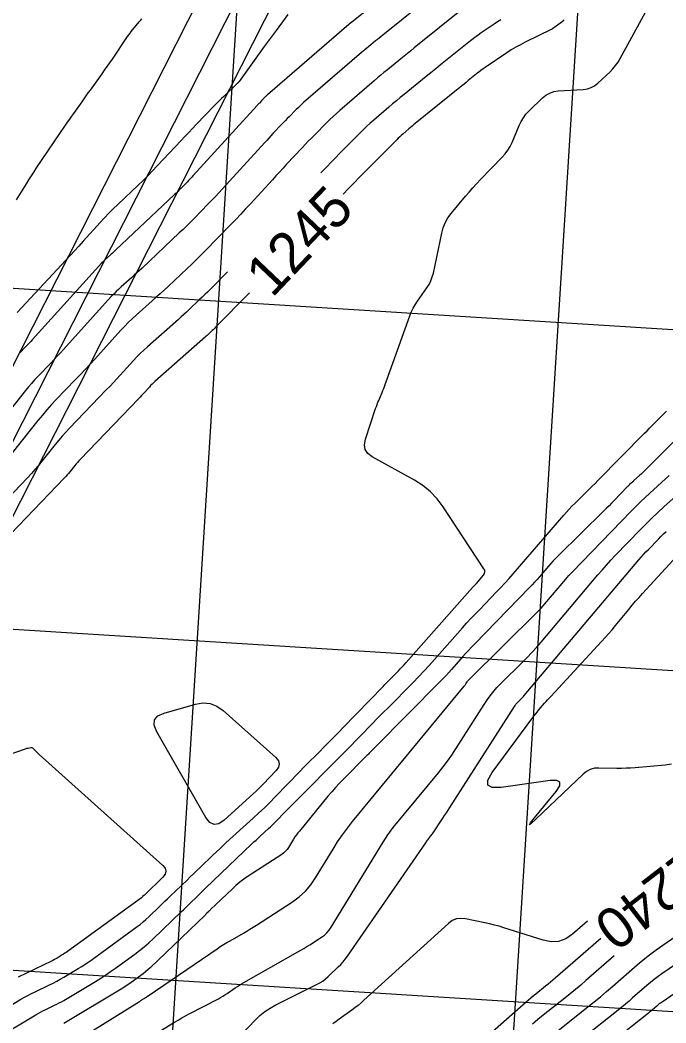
# Model space of a CAD drawing. Extents: x 658976 to 668721, y 639543 to 647196.
# Drawn here: x 662250.4 to 662345.3, y 641855.6 to 642003 of the extents above; entities that cross this region are included whole.
import ezdxf

# ---------------------------------------------------------------- set-up
doc = ezdxf.new("R2010")
doc.units = 0
for name, color, linetype in [('Ex_Contour Labels', 7, 'Continuous'), ('Ex_Major Contours', 7, 'Continuous'), ('Ex_Minor Contours', 7, 'Continuous'), ('R_Grid', 7, 'Continuous'), ('R_Water', 7, 'Continuous')]:
    doc.layers.add(name, color=color, linetype=linetype)

msp = doc.modelspace()

# ---------------------------------------------------------------- linework, layer by layer
at = {"layer": 'Ex_Major Contours'}
for points in [[(662289.74, 642003.79), (662287.99, 642001.42), (662287.55, 642000.83), (662287.12, 642000.24), (662286.69, 641999.64), (662286.26, 641999.05), (662282.55, 641993.9), (662282.53, 641993.88), (662282.52, 641993.86), (662282.5, 641993.84), (662282.48, 641993.82), (662282.41, 641993.74), (662282.39, 641993.72), (662282.37, 641993.7), (662282.35, 641993.69), (662282.33, 641993.67), (662280.29, 641991.74), (662279.95, 641991.42), (662279.61, 641991.08), (662279.28, 641990.75), (662278.94, 641990.4), (662276.26, 641987.58), (662275.7, 641987), (662275.15, 641986.41), (662274.59, 641985.82), (662274.04, 641985.24), (662270.53, 641981.51), (662269.84, 641980.79), (662269.14, 641980.08), (662268.44, 641979.38), (662267.72, 641978.69), (662264.73, 641975.87), (662264.06, 641975.22), (662263.41, 641974.56), (662262.76, 641973.89), (662262.13, 641973.2), (662259.64, 641970.44), (662259.01, 641969.75), (662258.39, 641969.06), (662257.76, 641968.38), (662257.12, 641967.69), (662249.93, 641959.98)], [(662330.33, 642002.96), (662330.17, 642002.82), (662330, 642002.69), (662329.83, 642002.56), (662329.14, 642002.03), (662328.97, 642001.91), (662328.79, 642001.79), (662328.6, 642001.68), (662328.41, 642001.58), (662324.57, 641999.69), (662323.88, 641999.33), (662323.21, 641998.96), (662322.55, 641998.56), (662321.9, 641998.14), (662318.72, 641995.98), (662318.4, 641995.76), (662318.08, 641995.52), (662317.76, 641995.29), (662317.45, 641995.04), (662316.22, 641994.05), (662315.92, 641993.8), (662315.61, 641993.55), (662315.3, 641993.3), (662314.99, 641993.05), (662308.43, 641987.75), (662308.2, 641987.56), (662307.96, 641987.36), (662307.73, 641987.17), (662307.51, 641986.97), (662306.6, 641986.19), (662306.37, 641985.99), (662306.15, 641985.79), (662305.93, 641985.58), (662305.72, 641985.37), (662301.09, 641980.71), (662300.25, 641979.86), (662299.42, 641979), (662298.59, 641978.14), (662297.86, 641977.37)], [(662284.07, 641962.88), (662279.11, 641957.8), (662278.99, 641957.68), (662278.87, 641957.56), (662278.74, 641957.44), (662278.62, 641957.32), (662278.12, 641956.84), (662277.99, 641956.73), (662277.86, 641956.61), (662277.74, 641956.5), (662277.61, 641956.38), (662270.18, 641949.82), (662269.97, 641949.63), (662269.76, 641949.44), (662269.56, 641949.24), (662269.37, 641949.03), (662268.61, 641948.19), (662268.42, 641947.98), (662268.22, 641947.77), (662268.03, 641947.56), (662267.83, 641947.36), (662259.21, 641938.39), (662259, 641938.17), (662258.8, 641937.95), (662258.61, 641937.72), (662258.42, 641937.49), (662257.68, 641936.56), (662257.49, 641936.33), (662257.3, 641936.1), (662257.1, 641935.88), (662256.89, 641935.66), (662247.9, 641926.28)], [(662270.89, 641854.37), (662273.04, 641855.67), (662273.59, 641855.99), (662274.13, 641856.31), (662274.68, 641856.61), (662275.24, 641856.91), (662279.52, 641859.14), (662279.84, 641859.31), (662280.16, 641859.5), (662280.47, 641859.69), (662280.78, 641859.89), (662282, 641860.72), (662282.3, 641860.93), (662282.61, 641861.12), (662282.93, 641861.31), (662283.25, 641861.5), (662291.2, 641866.01), (662291.65, 641866.27), (662292.09, 641866.53), (662292.53, 641866.8), (662292.96, 641867.08), (662294.68, 641868.2), (662295.09, 641868.5), (662295.46, 641868.84), (662295.79, 641869.22), (662296.08, 641869.64), (662303.7, 641882.15), (662304.05, 641882.7), (662304.42, 641883.24), (662304.81, 641883.77), (662305.21, 641884.28), (662311.85, 641892.35), (662312.53, 641893.19), (662313.18, 641894.06), (662313.8, 641894.95), (662314.4, 641895.86), (662318.57, 641902.39), (662319.15, 641903.25), (662319.77, 641904.07), (662320.44, 641904.85), (662321.16, 641905.6), (662324.11, 641908.51), (662324.84, 641909.25), (662325.55, 641910), (662326.24, 641910.77), (662326.92, 641911.55), (662335.25, 641921.41), (662335.88, 641922.13), (662336.52, 641922.85), (662337.16, 641923.56), (662337.82, 641924.25), (662341.51, 641928.07), (662342.36, 641928.93), (662343.22, 641929.78), (662344.09, 641930.6), (662344.98, 641931.42), (662352.16, 641937.86)], [(662240.21, 641892.09), (662251.17, 641895.88), (662251.26, 641895.91), (662251.36, 641895.94), (662251.45, 641895.96), (662251.55, 641895.98), (662251.94, 641896.05), (662252.03, 641896.05), (662252.12, 641896.04), (662252.2, 641896), (662252.27, 641895.94), (662252.77, 641895.44), (662252.88, 641895.33), (662252.98, 641895.23), (662253.09, 641895.13), (662253.2, 641895.03), (662271.33, 641878.74), (662271.69, 641878.32), (662271.81, 641877.89), (662271.7, 641877.45), (662271.36, 641877.02), (662268.73, 641874.47), (662268.68, 641874.42), (662268.64, 641874.38), (662268.6, 641874.34), (662268.55, 641874.3), (662268.38, 641874.14), (662268.34, 641874.09), (662268.29, 641874.06), (662268.25, 641874.02), (662268.2, 641873.98), (662257.34, 641866.07), (662257.15, 641865.94), (662256.96, 641865.81), (662256.77, 641865.69), (662256.58, 641865.57), (662255.8, 641865.1), (662255.61, 641864.99), (662255.41, 641864.88), (662255.21, 641864.77), (662255, 641864.67), (662250.07, 641862.33)], [(662335.71, 641867.99), (662329.02, 641862.15), (662328.67, 641861.85), (662328.32, 641861.56), (662327.96, 641861.26), (662327.6, 641860.97), (662326.16, 641859.83), (662325.8, 641859.54), (662325.44, 641859.24), (662325.09, 641858.95), (662324.74, 641858.64), (662311.07, 641846.57)]]:
    msp.add_lwpolyline(points, dxfattribs=at)
msp.add_lwpolyline([(662279.59, 641884.85), (662278.89, 641884.74), (662278.26, 641885.05), (662277.69, 641885.78), (662270.45, 641898.38), (662270.07, 641899.33), (662270.13, 641900.1), (662270.62, 641900.69), (662271.55, 641901.11), (662276.14, 641902.42), (662277.25, 641902.61), (662278.3, 641902.52), (662279.29, 641902.14), (662280.21, 641901.49), (662287.93, 641894.58), (662288.32, 641894.11), (662288.46, 641893.64), (662288.35, 641893.16), (662287.99, 641892.66), (662286.07, 641890.68), (662285.58, 641890.19), (662285.09, 641889.7), (662284.59, 641889.22), (662284.08, 641888.76), (662280.35, 641885.36)], close=True, dxfattribs=at)
at = {"layer": 'Ex_Minor Contours'}
for points in [[(662315.12, 642009.97), (662303.67, 642000.73), (662303.41, 642000.52), (662303.14, 642000.31), (662302.88, 642000.09), (662302.62, 641999.88), (662301.57, 641999.03), (662301.31, 641998.82), (662301.05, 641998.6), (662300.79, 641998.39), (662300.53, 641998.17), (662292.04, 641990.82), (662291.76, 641990.58), (662291.49, 641990.32), (662291.21, 641990.07), (662290.95, 641989.8), (662289.89, 641988.74), (662289.63, 641988.48), (662289.37, 641988.21), (662289.11, 641987.94), (662288.85, 641987.67), (662287.53, 641986.26), (662287.23, 641985.93), (662286.92, 641985.6), (662286.62, 641985.27), (662286.32, 641984.94), (662280.1, 641978.13), (662279.59, 641977.58), (662279.08, 641977.03), (662278.56, 641976.48), (662278.03, 641975.94), (662275.93, 641973.78), (662275.4, 641973.24), (662274.86, 641972.71), (662274.32, 641972.19), (662273.77, 641971.67), (662268.29, 641966.49), (662267.92, 641966.14), (662267.54, 641965.8), (662267.16, 641965.45), (662266.78, 641965.11), (662265.24, 641963.75), (662264.86, 641963.41), (662264.49, 641963.06), (662264.13, 641962.69), (662263.78, 641962.32), (662256.75, 641954.55), (662256.29, 641954.05), (662255.82, 641953.54), (662255.35, 641953.04), (662254.88, 641952.55), (662252.97, 641950.57), (662252.5, 641950.07), (662252.05, 641949.56), (662251.6, 641949.04), (662251.17, 641948.5), (662244.11, 641939.63)], [(662307.98, 642009.81), (662299.05, 642002.61), (662298.96, 642002.53), (662298.8, 642002.4), (662298.77, 642002.38), (662298.74, 642002.35), (662298.71, 642002.33), (662298.68, 642002.3), (662286.74, 641991.98), (662286.66, 641991.91), (662286.59, 641991.85), (662286.52, 641991.78), (662286.45, 641991.71), (662286.16, 641991.42), (662286.09, 641991.35), (662286.02, 641991.28), (662285.95, 641991.21), (662285.88, 641991.13), (662285.53, 641990.75), (662285.45, 641990.67), (662285.37, 641990.58), (662285.28, 641990.49), (662285.2, 641990.4), (662275.81, 641980.11), (662275.59, 641979.87), (662275.37, 641979.63), (662275.14, 641979.39), (662274.91, 641979.15), (662274, 641978.22), (662273.77, 641977.98), (662273.53, 641977.75), (662273.3, 641977.53), (662273.06, 641977.3), (662264.44, 641969.17), (662264.27, 641969.01), (662264.1, 641968.85), (662263.93, 641968.7), (662263.76, 641968.54), (662263.06, 641967.93), (662262.89, 641967.77), (662262.72, 641967.61), (662262.56, 641967.44), (662262.4, 641967.27), (662252.16, 641955.97), (662251.93, 641955.72), (662251.69, 641955.46), (662251.45, 641955.21), (662251.21, 641954.96), (662250.25, 641953.95)], [(662248.27, 641857.71), (662250.5, 641859.05), (662251.01, 641859.35), (662251.52, 641859.63), (662252.05, 641859.91), (662252.58, 641860.16), (662254.71, 641861.18), (662255.24, 641861.44), (662255.76, 641861.71), (662256.28, 641861.99), (662256.79, 641862.29), (662258.92, 641863.57), (662259.44, 641863.89), (662259.96, 641864.22), (662260.46, 641864.56), (662260.96, 641864.92), (662267.58, 641869.74), (662268.02, 641870.07), (662268.45, 641870.42), (662268.87, 641870.78), (662269.27, 641871.16), (662270.86, 641872.68), (662271.26, 641873.06), (662271.66, 641873.45), (662272.05, 641873.83), (662272.45, 641874.21), (662274.9, 641876.58), (662275.37, 641877.04), (662275.85, 641877.5), (662276.33, 641877.96), (662276.81, 641878.42), (662278.73, 641880.26), (662279.21, 641880.72), (662279.7, 641881.18), (662280.18, 641881.63), (662280.67, 641882.08), (662284.64, 641885.69), (662285.46, 641886.44), (662286.27, 641887.21), (662287.06, 641887.99), (662287.84, 641888.79), (662291.51, 641892.57), (662292.03, 641893.1), (662292.55, 641893.64), (662293.08, 641894.17), (662293.61, 641894.7), (662295.72, 641896.82), (662296.24, 641897.35), (662296.77, 641897.88), (662297.29, 641898.42), (662297.81, 641898.95), (662303.7, 641905.04), (662303.98, 641905.33), (662304.26, 641905.61), (662304.55, 641905.9), (662304.83, 641906.19), (662305.96, 641907.33), (662306.24, 641907.62), (662306.52, 641907.91), (662306.79, 641908.2), (662307.06, 641908.5), (662316.84, 641919.56), (662316.89, 641919.61), (662316.93, 641919.66), (662316.98, 641919.71), (662317.03, 641919.76), (662317.23, 641919.96), (662317.28, 641920.01), (662317.32, 641920.07), (662317.37, 641920.12), (662317.42, 641920.17), (662318.47, 641921.4), (662318.62, 641921.62), (662318.68, 641921.85), (662318.65, 641922.09), (662318.53, 641922.33), (662312.54, 641931.41), (662311.67, 641932.59), (662310.67, 641933.63), (662309.55, 641934.54), (662308.32, 641935.33), (662302.12, 641938.77), (662301.46, 641939.26), (662301.08, 641939.85), (662300.96, 641940.55), (662301.11, 641941.35), (662302.62, 641945.88), (662302.72, 641946.18), (662302.83, 641946.48), (662302.95, 641946.78), (662303.07, 641947.07), (662303.57, 641948.23), (662303.69, 641948.52), (662303.81, 641948.82), (662303.92, 641949.11), (662304.03, 641949.41), (662307.64, 641959.49), (662307.86, 641960.05), (662308.12, 641960.6), (662308.41, 641961.12), (662308.75, 641961.62), (662310.15, 641963.61), (662310.47, 641964.11), (662310.73, 641964.65), (662310.94, 641965.2), (662311.1, 641965.78), (662312.33, 641971.64), (662312.54, 641972.43), (662312.84, 641973.17), (662313.24, 641973.87), (662313.72, 641974.52), (662315.84, 641977.05), (662316.37, 641977.68), (662316.92, 641978.3), (662317.47, 641978.91), (662318.04, 641979.5), (662321.23, 641982.79), (662321.67, 641983.29), (662322.05, 641983.81), (662322.39, 641984.38), (662322.67, 641984.98), (662323.7, 641987.44), (662323.98, 641988.04), (662324.32, 641988.6), (662324.71, 641989.12), (662325.17, 641989.6), (662327.13, 641991.51), (662327.64, 641991.92), (662328.2, 641992.23), (662328.8, 641992.44), (662329.46, 641992.53), (662333.13, 641992.76), (662333.73, 641992.85), (662334.28, 641993.03), (662334.79, 641993.31), (662335.26, 641993.68), (662337.06, 641995.36), (662337.49, 641995.79), (662337.88, 641996.26), (662338.23, 641996.75), (662338.54, 641997.28), (662343.38, 642006.22)], [(662315.7, 642004.84), (662308.29, 641998.85), (662307.79, 641998.45), (662307.3, 641998.05), (662306.81, 641997.65), (662306.31, 641997.26), (662304.34, 641995.66), (662303.84, 641995.26), (662303.36, 641994.85), (662302.87, 641994.44), (662302.39, 641994.03), (662297.34, 641989.67), (662296.86, 641989.24), (662296.38, 641988.8), (662295.91, 641988.36), (662295.45, 641987.9), (662293.62, 641986.06), (662293.17, 641985.6), (662292.72, 641985.14), (662292.27, 641984.67), (662291.83, 641984.2), (662289.54, 641981.76), (662289.01, 641981.19), (662288.48, 641980.62), (662287.96, 641980.06), (662287.44, 641979.49), (662284.22, 641975.96), (662283.51, 641975.19), (662282.79, 641974.42), (662282.07, 641973.66), (662281.34, 641972.91), (662277.46, 641968.93), (662276.83, 641968.3), (662276.19, 641967.66), (662275.55, 641967.04), (662274.9, 641966.42), (662272.14, 641963.82), (662271.56, 641963.28), (662270.98, 641962.74), (662270.39, 641962.21), (662269.8, 641961.68), (662267.42, 641959.58), (662266.83, 641959.05), (662266.26, 641958.5), (662265.71, 641957.94), (662265.17, 641957.36), (662261.34, 641953.13), (662260.65, 641952.37), (662259.95, 641951.62), (662259.25, 641950.88), (662258.54, 641950.14), (662255.7, 641947.18), (662255, 641946.44), (662254.32, 641945.67), (662253.65, 641944.9), (662253, 641944.1), (662249.23, 641939.36)], [(662249.87, 641976.51), (662251.31, 641978.9), (662251.67, 641979.49), (662252.05, 641980.08), (662252.43, 641980.67), (662252.81, 641981.25), (662257.06, 641987.51), (662257.36, 641987.94), (662257.66, 641988.38), (662257.96, 641988.81), (662258.26, 641989.24), (662259.48, 641990.95), (662259.78, 641991.38), (662260.09, 641991.81), (662260.39, 641992.24), (662260.7, 641992.67), (662262.42, 641995.04), (662262.8, 641995.58), (662263.19, 641996.12), (662263.56, 641996.67), (662263.94, 641997.21), (662266.18, 642000.54), (662266.35, 642000.79), (662266.53, 642001.03), (662266.71, 642001.27), (662266.9, 642001.51), (662267.66, 642002.45), (662267.85, 642002.68), (662268.05, 642002.91), (662268.24, 642003.15)], [(662321.01, 642002.97), (662320.52, 642002.68), (662320.04, 642002.36), (662318.13, 642001.07), (662317.66, 642000.74), (662317.2, 642000.41), (662316.74, 642000.06), (662316.29, 641999.7), (662312.89, 641996.96), (662312.17, 641996.38), (662311.45, 641995.8), (662310.74, 641995.22), (662310.02, 641994.65), (662306.79, 641992.03), (662306.22, 641991.57), (662305.66, 641991.1), (662305.11, 641990.64), (662304.55, 641990.16), (662302.35, 641988.26), (662301.81, 641987.78), (662301.27, 641987.29), (662300.75, 641986.79), (662300.23, 641986.28), (662297.36, 641983.39), (662296.71, 641982.73), (662296.07, 641982.07), (662295.43, 641981.4), (662294.8, 641980.73), (662294.58, 641980.5)], [(662280.83, 641965.97), (662278.28, 641963.37), (662277.91, 641962.99), (662277.53, 641962.61), (662277.15, 641962.24), (662276.76, 641961.87), (662275.2, 641960.4), (662274.81, 641960.04), (662274.42, 641959.68), (662274.02, 641959.32), (662273.63, 641958.96), (662269.08, 641954.95), (662268.54, 641954.46), (662268.02, 641953.96), (662267.51, 641953.45), (662267.02, 641952.92), (662265.07, 641950.77), (662264.58, 641950.23), (662264.09, 641949.7), (662263.59, 641949.17), (662263.09, 641948.64), (662257.64, 641942.98), (662257.09, 641942.4), (662256.56, 641941.81), (662256.05, 641941.21), (662255.55, 641940.59), (662253.57, 641938.11), (662253.07, 641937.5), (662252.56, 641936.89), (662252.03, 641936.3), (662251.49, 641935.72), (662245.26, 641929.23)], [(662247.45, 641853.63), (662252.7, 641856.78), (662253.03, 641856.98), (662253.37, 641857.16), (662253.71, 641857.34), (662254.06, 641857.51), (662255.45, 641858.17), (662255.79, 641858.34), (662256.13, 641858.52), (662256.47, 641858.7), (662256.8, 641858.9), (662261.47, 641861.69), (662262.22, 641862.15), (662262.95, 641862.63), (662263.68, 641863.12), (662264.39, 641863.63), (662267.23, 641865.7), (662267.93, 641866.23), (662268.61, 641866.78), (662269.28, 641867.35), (662269.92, 641867.95), (662274.08, 641871.94), (662274.38, 641872.22), (662274.67, 641872.51), (662274.97, 641872.8), (662275.27, 641873.08), (662276.45, 641874.23), (662276.75, 641874.52), (662277.04, 641874.8), (662277.34, 641875.09), (662277.64, 641875.37), (662284.44, 641881.89), (662284.74, 641882.18), (662285.04, 641882.46), (662285.34, 641882.74), (662285.65, 641883.02), (662286.87, 641884.13), (662287.17, 641884.41), (662287.47, 641884.69), (662287.76, 641884.98), (662288.05, 641885.28), (662289.22, 641886.48), (662289.51, 641886.78), (662289.8, 641887.07), (662290.09, 641887.37), (662290.38, 641887.66), (662298.05, 641895.37), (662298.58, 641895.9), (662299.11, 641896.43), (662299.63, 641896.97), (662300.15, 641897.51), (662302.24, 641899.67), (662302.76, 641900.2), (662303.29, 641900.74), (662303.81, 641901.28), (662304.34, 641901.81), (662308.12, 641905.62), (662308.92, 641906.44), (662309.71, 641907.27), (662310.49, 641908.11), (662311.25, 641908.97), (662315.39, 641913.64), (662315.99, 641914.32), (662316.61, 641914.99), (662317.23, 641915.65), (662317.86, 641916.3), (662320.39, 641918.91), (662321.02, 641919.56), (662321.64, 641920.23), (662322.25, 641920.9), (662322.84, 641921.58), (662330.25, 641930.19), (662330.65, 641930.64), (662331.05, 641931.08), (662331.46, 641931.51), (662331.88, 641931.93), (662333.59, 641933.61), (662334.01, 641934.03), (662334.43, 641934.45), (662334.85, 641934.87), (662335.27, 641935.29), (662342.13, 641942.25), (662342.49, 641942.61), (662342.85, 641942.97), (662343.2, 641943.34), (662343.56, 641943.69), (662345, 641945.13), (662345.36, 641945.49)], [(662350.97, 641945.59), (662342.16, 641936.76), (662341.99, 641936.58), (662341.81, 641936.41), (662341.64, 641936.24), (662341.46, 641936.08), (662340.53, 641935.22), (662340.46, 641935.15), (662340.38, 641935.08), (662340.31, 641935.01), (662340.23, 641934.95), (662339.93, 641934.68), (662339.86, 641934.61), (662339.78, 641934.54), (662339.71, 641934.47), (662339.64, 641934.4), (662337.64, 641932.32), (662337.28, 641931.95), (662336.92, 641931.59), (662336.56, 641931.22), (662336.19, 641930.86), (662329.45, 641924.23), (662329.08, 641923.86), (662328.72, 641923.49), (662328.37, 641923.1), (662328.03, 641922.71), (662326.67, 641921.14), (662326.33, 641920.75), (662325.98, 641920.36), (662325.63, 641919.98), (662325.27, 641919.61), (662317.12, 641911.23), (662316.69, 641910.79), (662316.26, 641910.33), (662315.84, 641909.87), (662315.42, 641909.41), (662313.77, 641907.54), (662313.35, 641907.07), (662312.93, 641906.61), (662312.5, 641906.16), (662312.06, 641905.72), (662302.53, 641896.09), (662302.42, 641895.98), (662302.31, 641895.87), (662302.2, 641895.76), (662302.09, 641895.65), (662301.66, 641895.2), (662301.55, 641895.09), (662301.45, 641894.98), (662301.34, 641894.87), (662301.23, 641894.76), (662297.88, 641891.39), (662297.29, 641890.79), (662296.71, 641890.17), (662296.16, 641889.54), (662295.61, 641888.9), (662291.41, 641883.78), (662291.18, 641883.5), (662290.97, 641883.21), (662290.76, 641882.91), (662290.57, 641882.6), (662289.81, 641881.37), (662289.61, 641881.07), (662289.38, 641880.8), (662289.12, 641880.56), (662288.83, 641880.35), (662283.9, 641877.14), (662283.27, 641876.71), (662282.67, 641876.25), (662282.09, 641875.77), (662281.53, 641875.26), (662278.37, 641872.23), (662278.3, 641872.17), (662278.24, 641872.1), (662278.17, 641872.04), (662278.1, 641871.97), (662277.83, 641871.71), (662277.76, 641871.64), (662277.69, 641871.57), (662277.62, 641871.51), (662277.55, 641871.44), (662269.47, 641863.68), (662269.14, 641863.38), (662268.81, 641863.09), (662268.47, 641862.82), (662268.12, 641862.55), (662266.69, 641861.51), (662266.33, 641861.26), (662265.97, 641861.01), (662265.6, 641860.77), (662265.22, 641860.54), (662256.82, 641855.5)], [(662258.85, 641853.08), (662267.9, 641858.73), (662268, 641858.8), (662268.11, 641858.87), (662268.22, 641858.93), (662268.33, 641859), (662268.97, 641859.38), (662268.98, 641859.39), (662268.99, 641859.39), (662269, 641859.4), (662269.01, 641859.41), (662269.01, 641859.41), (662269.11, 641859.51), (662269.13, 641859.52), (662269.15, 641859.54), (662269.16, 641859.55), (662269.18, 641859.57), (662279.32, 641866.47), (662279.79, 641866.79), (662280.26, 641867.09), (662280.74, 641867.38), (662281.22, 641867.66), (662283.18, 641868.77), (662283.67, 641869.05), (662284.15, 641869.34), (662284.63, 641869.64), (662285.1, 641869.94), (662290.41, 641873.4), (662291.4, 641874.12), (662292.29, 641874.95), (662293.09, 641875.86), (662293.78, 641876.88), (662296.37, 641881.12), (662297.03, 641882.17), (662297.73, 641883.2), (662298.47, 641884.19), (662299.24, 641885.17), (662315.64, 641905.09), (662315.7, 641905.16), (662315.76, 641905.24), (662315.81, 641905.32), (662315.86, 641905.4), (662316.07, 641905.72), (662316.12, 641905.8), (662316.18, 641905.87), (662316.24, 641905.94), (662316.31, 641906.01), (662326.34, 641915.92), (662326.64, 641916.23), (662326.93, 641916.54), (662327.22, 641916.85), (662327.5, 641917.18), (662330.55, 641920.78), (662330.78, 641921.05), (662331.02, 641921.32), (662331.26, 641921.58), (662331.5, 641921.84), (662340.16, 641930.8), (662340.83, 641931.48), (662341.51, 641932.15), (662342.2, 641932.81), (662342.91, 641933.45), (662345.76, 641936.01)], [(662281.91, 641852.83), (662284.92, 641855.99), (662285.6, 641856.65), (662286.34, 641857.24), (662287.13, 641857.77), (662287.96, 641858.23), (662293.95, 641861.21), (662294.41, 641861.45), (662294.84, 641861.73), (662295.24, 641862.04), (662295.63, 641862.38), (662297.13, 641863.81), (662297.49, 641864.18), (662297.84, 641864.56), (662298.16, 641864.96), (662298.47, 641865.38), (662309.99, 641882.05), (662310.07, 641882.18), (662310.16, 641882.3), (662310.25, 641882.42), (662310.34, 641882.54), (662310.7, 641883.02), (662310.79, 641883.14), (662310.88, 641883.27), (662310.97, 641883.39), (662311.05, 641883.51), (662312.49, 641885.65), (662312.75, 641886.05), (662313.02, 641886.45), (662313.28, 641886.85), (662313.54, 641887.26), (662323, 641902.1), (662323.1, 641902.25), (662323.21, 641902.4), (662323.33, 641902.53), (662323.45, 641902.66), (662323.96, 641903.17), (662324.09, 641903.29), (662324.21, 641903.42), (662324.33, 641903.56), (662324.45, 641903.69), (662341.3, 641923.62), (662341.64, 641924.01), (662341.99, 641924.41), (662342.34, 641924.79), (662342.7, 641925.17), (662344.16, 641926.68), (662344.53, 641927.06), (662344.91, 641927.43), (662345.29, 641927.79)], [(662346.09, 641893.63), (662345.16, 641893.47), (662340.75, 641893.08), (662340.08, 641893.03), (662339.42, 641893), (662338.75, 641892.98), (662338.08, 641892.99), (662335.4, 641893.04), (662334.76, 641893), (662334.16, 641892.83), (662333.61, 641892.55), (662333.1, 641892.15), (662326.17, 641885.52), (662325.48, 641884.89), (662325.21, 641884.71), (662325.37, 641884.99), (662325.95, 641885.73), (662329.13, 641889.59), (662329.67, 641890.42), (662329.7, 641890.96), (662329.22, 641891.21), (662328.24, 641891.19), (662321.05, 641890.19), (662319.76, 641890.16), (662319.12, 641890.51), (662319.12, 641891.25), (662319.76, 641892.36), (662325.72, 641900.46), (662325.93, 641900.73), (662326.14, 641901), (662326.35, 641901.26), (662326.57, 641901.52), (662327.44, 641902.55), (662327.67, 641902.81), (662327.89, 641903.06), (662328.12, 641903.31), (662328.34, 641903.56), (662335.81, 641911.62), (662336.34, 641912.2), (662336.85, 641912.78), (662337.35, 641913.36), (662337.85, 641913.96), (662339.81, 641916.35), (662340.31, 641916.95), (662340.81, 641917.54), (662341.32, 641918.12), (662341.84, 641918.69), (662346.33, 641923.6)], [(662333.74, 641870.54), (662331.52, 641868.61), (662330.55, 641867.94), (662329.51, 641867.56), (662328.41, 641867.49), (662327.24, 641867.72), (662321.44, 641869.57), (662320.75, 641869.78), (662320.06, 641869.97), (662319.35, 641870.15), (662318.65, 641870.3), (662315.81, 641870.89), (662315.13, 641870.95), (662314.48, 641870.86), (662313.88, 641870.61), (662313.33, 641870.2), (662300.9, 641858.91), (662300.47, 641858.53), (662300.03, 641858.16), (662299.58, 641857.81), (662299.12, 641857.46), (662297.26, 641856.12), (662296.8, 641855.78), (662296.34, 641855.43)], [(662327.99, 641853.31), (662333.8, 641857.93), (662334.73, 641858.67), (662335.65, 641859.43), (662336.56, 641860.19), (662337.46, 641860.97), (662341.04, 641864.1), (662341.95, 641864.87), (662342.88, 641865.61), (662343.83, 641866.32), (662344.8, 641867.01), (662350.08, 641870.63)], [(662353.79, 641869.03), (662344.68, 641862.78), (662344.11, 641862.38), (662343.55, 641861.96), (662343.01, 641861.53), (662342.48, 641861.08), (662340.38, 641859.25), (662339.86, 641858.8), (662339.32, 641858.35), (662338.79, 641857.91), (662338.24, 641857.47), (662327.37, 641848.84)], [(662357.5, 641867.43), (662344.55, 641858.55), (662344.39, 641858.44), (662344.23, 641858.32), (662344.07, 641858.19), (662343.91, 641858.06), (662343.31, 641857.53), (662343.15, 641857.4), (662343, 641857.27), (662342.84, 641857.14), (662342.69, 641857.01), (662326.75, 641844.37)], [(662337.67, 641865.43), (662333.52, 641861.81), (662332.75, 641861.15), (662331.98, 641860.49), (662331.2, 641859.85), (662330.41, 641859.22), (662327.24, 641856.7), (662326.45, 641856.07), (662325.67, 641855.42)]]:
    msp.add_lwpolyline(points, dxfattribs=at)
at = {"layer": 'R_Grid'}
for p, q in [((662270.15, 641811.95), (662285.82, 642061.45)), ((662320.05, 641808.81), (662335.72, 642058.32)), ((661630.83, 642002.39), (663127.88, 641908.37)), ((661627.7, 641952.49), (663124.75, 641858.47)), ((661624.56, 641902.59), (663121.61, 641808.57))]:
    msp.add_line(p, q, dxfattribs=at)
at = {"layer": 'R_Water'}
for p, q in [((662216.73, 641887.88), (662333.31, 642117.78)), ((662221.19, 641885.62), (662337.77, 642115.51)), ((662225.65, 641883.36), (662342.23, 642113.25))]:
    msp.add_line(p, q, dxfattribs=at)

# ---------------------------------------------------------------- texts
at = {"layer": 'Ex_Contour Labels'}
for s, rotation, p in [('1245', 46.4122, (662287.4, 641962.02)), ('1240', 217.5982, (662348.4, 641881.55))]:
    msp.add_text(s, height=6, rotation=rotation, dxfattribs=at).set_placement(p)

doc.saveas('drawing.dxf')
